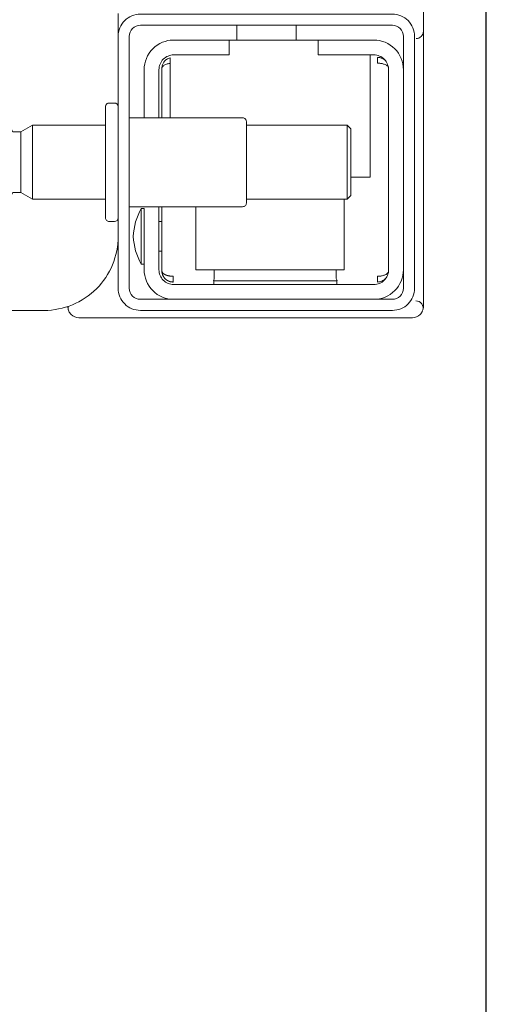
# Model space of a CAD drawing. Header units: millimetres. Extents: x 23192 to 177760, y -399809 to -79279.
# Tile 647 of 656: x 74787 to 74793, y -197711 to -197698. Entities that reach past the tile are written whole.
import ezdxf

# ---------------------------------------------------------------- set-up
doc = ezdxf.new("R2010")
doc.units = ezdxf.units.MM
doc.layers.get('0').update_dxf_attribs({"lineweight": 0})
doc.layers.add('!! 1_zabudowa GK', color=33, linetype='Continuous')
doc.layers.add('!!_@ wypos sanit nd', color=7, linetype='Continuous', lineweight=0, plot=False)

# ---------------------------------------------------------------- blocks, each defined once
blk = doc.blocks.new('A$C4ebe9e89')
for points in [[(-0.15993, 0.04968), (-0.17248, 0.04968, 0.405519), (-0.172, 0.05018), (-0.172, 0.05088, 0.414214), (-0.1725, 0.05138), (-0.1875, 0.05138, 0.414214), (-0.188, 0.05088), (-0.188, 0.05018, 0.405519), (-0.18751, 0.04968), (-0.19, 0.04968, -0.414214), (-0.2, 0.05968), (-0.2, 0.13968, -0.266001), (-0.19506, 0.1483)], [(-0.185, 0.06836), (-0.185, 0.06812, -0.050055), (-0.18485, 0.06786), (-0.18364, 0.06745, -0.719897), (-0.18364, 0.06707), (-0.18485, 0.06666, -0.050055), (-0.185, 0.0664), (-0.185, 0.06612, -0.050055), (-0.18485, 0.06586), (-0.18364, 0.06545, -0.719897), (-0.18364, 0.06507), (-0.18485, 0.06466, -0.050055), (-0.185, 0.0644), (-0.1841, 0.06388), (-0.1841, 0.06282), (-0.185, 0.06126), (-0.185, 0.05138)], [(-0.175, 0.06836), (-0.175, 0.06812, 0.050055), (-0.17514, 0.06786), (-0.17636, 0.06745, 0.719897), (-0.17636, 0.06707), (-0.17514, 0.06666, 0.050055), (-0.175, 0.0664), (-0.175, 0.06612, 0.050055), (-0.17514, 0.06586), (-0.17636, 0.06545, 0.719897), (-0.17636, 0.06507), (-0.17514, 0.06466, 0.050055), (-0.175, 0.0644), (-0.1759, 0.06388), (-0.1759, 0.06282), (-0.175, 0.06126), (-0.175, 0.05138)], [(-0.20011, 0.05634, 0.091301), (-0.20055, 0.05604, 0.198909), (-0.20099, 0.05497)], [(-0.19944, 0.0564, 0.170835), (-0.20011, 0.05634)], [(-0.186, 0.04818), (-0.186, 0.03288, 0.414214), (-0.1855, 0.03238), (-0.1745, 0.03238, 0.414214), (-0.174, 0.03288), (-0.174, 0.04818)], [(-0.1985, 0.04218, -0.414214), (-0.1945, 0.04618), (-0.18625, 0.04618), (-0.18625, 0.04656), (-0.19375, 0.04656), (-0.19375, 0.04618)], [(-0.18625, 0.04656, 0.119096), (-0.19, 0.04764, 0.119096), (-0.19375, 0.04656)], [(-0.174, 0.04618), (-0.1675, 0.04618, -0.414214), (-0.1635, 0.04218), (-0.16353, 0.04268)], [(-0.186, 0.04418), (-0.1945, 0.04418, 0.414214), (-0.1965, 0.04218), (-0.1965, 0.01518, 0.414214), (-0.1945, 0.01318), (-0.1675, 0.01318, 0.414214), (-0.1655, 0.01518), (-0.1655, 0.02268), (-0.1635, 0.02268), (-0.1635, 0.04218)], [(-0.1635, 0.03468), (-0.1655, 0.03468), (-0.1655, 0.04218, 0.414214), (-0.1675, 0.04418), (-0.174, 0.04418)], [(-0.1945, 0.02025), (-0.19515, 0.02024), (-0.19542, 0.02024), (-0.1956, 0.02024), (-0.19567, 0.02024, 0.116465), (-0.19589, 0.02018), (-0.19601, 0.02013), (-0.19601, 0.03683), (-0.19589, 0.03678, 0.116465), (-0.19567, 0.03672), (-0.19542, 0.03672), (-0.19515, 0.03672), (-0.1945, 0.03671)], [(-0.1675, 0.01118, 0.414214), (-0.1635, 0.01518), (-0.1635, 0.02268)], [(-0.1985, 0.01518, 0.414214), (-0.1945, 0.01118)], [(-0.20099, 0.00998, 0.198909), (-0.20055, 0.00892, 0.091301), (-0.20011, 0.00862)], [(-0.16237, 0.00849), (-0.16249, 0.00849), (-0.16269, 0.00849), (-0.16294, 0.00849), (-0.16323, 0.00849), (-0.16357, 0.00849), (-0.16393, 0.00849), (-0.16428, 0.00849), (-0.19771, 0.00849), (-0.19841, 0.00849), (-0.19903, 0.00849), (-0.19948, 0.00849), (-0.19961, 0.00849), (-0.19973, 0.00851), (-0.19984, 0.00853), (-0.20003, 0.00859, 0.517033), (-0.1987, 0.00952)], [(-0.1633, 0.00948, 0.412536), (-0.1623, 0.00848), (-0.1125, 0.00848), (-0.11221, 0.00851), (-0.11193, 0.0086), (-0.11168, 0.00873), (-0.11145, 0.00892), (-0.11126, 0.00914), (-0.11112, 0.0094), (-0.11104, 0.00968)]]:
    blk.add_lwpolyline(points, format="xyb")
for points in [[(-0.1759, 0.06282), (-0.1841, 0.06282)], [(-0.175, 0.06126), (-0.185, 0.06126)], [(-0.20001, 0.05638), (-0.19987, 0.05642), (-0.19976, 0.05645), (-0.19962, 0.05647), (-0.19948, 0.05647)], [(-0.20099, 0.05497), (-0.20099, 0.00998)], [(-0.192, 0.04418), (-0.192, 0.04378)], [(-0.188, 0.04418), (-0.188, 0.04378)], [(-0.19478, 0.04378), (-0.186, 0.04378)], [(-0.16664, 0.04268), (-0.16666, 0.04284), (-0.16669, 0.04295), (-0.16672, 0.04306), (-0.16675, 0.04316), (-0.16679, 0.04326), (-0.16683, 0.04337), (-0.16689, 0.04346), (-0.16694, 0.04355), (-0.16701, 0.04363), (-0.1671, 0.0437), (-0.16718, 0.04375), (-0.16728, 0.04378), (-0.16718, 0.04377), (-0.16708, 0.04376), (-0.16696, 0.04373), (-0.16686, 0.0437), (-0.16677, 0.04367), (-0.16666, 0.04362), (-0.16657, 0.04357), (-0.16646, 0.0435), (-0.16636, 0.04342), (-0.16627, 0.04334), (-0.16618, 0.04324), (-0.1661, 0.04314), (-0.16603, 0.04303), (-0.16597, 0.04292), (-0.16592, 0.0428), (-0.16588, 0.04268), (-0.174, 0.04268)], [(-0.174, 0.04378), (-0.16722, 0.04378)], [(-0.185, 0.01918), (-0.1945, 0.01918), (-0.1945, 0.03918), (-0.186, 0.03918)], [(-0.19591, 0.03679), (-0.19602, 0.03679), (-0.19616, 0.03679), (-0.19632, 0.03679), (-0.1965, 0.03679)], [(-0.1615, 0.03368), (-0.1635, 0.03368)], [(-0.185, 0.03238), (-0.185, 0.01876), (-0.1845, 0.01826), (-0.1755, 0.01826), (-0.175, 0.01876), (-0.175, 0.03238)], [(-0.1615, 0.02568), (-0.1635, 0.02568)], [(-0.1965, 0.02017), (-0.19632, 0.02017), (-0.19616, 0.02017), (-0.19602, 0.02017), (-0.19591, 0.02017)], [(-0.175, 0.01876), (-0.185, 0.01876)], [(-0.182, 0.01826), (-0.182, 0.01568), (-0.1655, 0.01568)], [(-0.16636, 0.01353), (-0.16625, 0.01364), (-0.16618, 0.01371), (-0.16612, 0.01379), (-0.16606, 0.01388), (-0.166, 0.01398), (-0.16596, 0.01407), (-0.16592, 0.01417), (-0.16589, 0.01428), (-0.16586, 0.01438), (-0.16584, 0.01449), (-0.16583, 0.01459), (-0.16583, 0.01469), (-0.16593, 0.01468), (-0.16606, 0.01468), (-0.1663, 0.01468), (-0.1664, 0.01468), (-0.16651, 0.01468), (-0.16661, 0.01468), (-0.16661, 0.01458), (-0.16662, 0.01448), (-0.16663, 0.01438), (-0.16664, 0.01428), (-0.16665, 0.01418), (-0.16667, 0.01407), (-0.1667, 0.01397), (-0.16673, 0.01387), (-0.16676, 0.01377), (-0.1668, 0.01366), (-0.16685, 0.01356), (-0.1669, 0.01347), (-0.16697, 0.01338), (-0.16704, 0.01331), (-0.16712, 0.01325), (-0.16725, 0.01318), (-0.19475, 0.01318), (-0.19493, 0.01328), (-0.19501, 0.01336), (-0.19507, 0.01344), (-0.19513, 0.01353), (-0.19518, 0.01363), (-0.19522, 0.01372), (-0.19526, 0.01383), (-0.19529, 0.01393), (-0.19532, 0.01405), (-0.19534, 0.01415), (-0.19536, 0.01425), (-0.19537, 0.01435), (-0.19538, 0.01446), (-0.19538, 0.01458), (-0.19539, 0.01468), (-0.19617, 0.01467), (-0.19616, 0.01456), (-0.19615, 0.01446), (-0.19613, 0.01435), (-0.1961, 0.01425), (-0.19607, 0.01415), (-0.19603, 0.01405), (-0.19598, 0.01395), (-0.19592, 0.01386), (-0.19586, 0.01377), (-0.19579, 0.01369), (-0.19571, 0.01361), (-0.19563, 0.01353)]]:
    blk.add_lwpolyline(points)
for points in [[(-0.2, 0.01268), (-0.2, 0.04668, -0.414214), (-0.197, 0.04968), (-0.163, 0.04968, -0.414214), (-0.16, 0.04668), (-0.16, 0.01268, -0.414214), (-0.163, 0.00968), (-0.197, 0.00968, -0.414214)], [(-0.1615, 0.04668), (-0.1615, 0.01268, -0.414214), (-0.163, 0.01118), (-0.197, 0.01118, -0.414214), (-0.1985, 0.01268), (-0.1985, 0.04668, -0.414214), (-0.197, 0.04818), (-0.163, 0.04818, -0.414214)]]:
    blk.add_lwpolyline(points, format="xyb", close=True)
blk.add_lwpolyline([(-0.19467, 0.04378), (-0.19466, 0.04378), (-0.19466, 0.04378), (-0.19466, 0.04378), (-0.19466, 0.04378), (-0.19466, 0.04378), (-0.19466, 0.04378), (-0.19466, 0.04378), (-0.19466, 0.04378), (-0.19466, 0.04378), (-0.19466, 0.04378), (-0.19466, 0.04378), (-0.19466, 0.04378), (-0.19466, 0.04378), (-0.19466, 0.04378), (-0.19466, 0.04378), (-0.19466, 0.04378), (-0.19467, 0.04378), (-0.19467, 0.04378), (-0.19467, 0.04378), (-0.19467, 0.04378), (-0.19468, 0.04378), (-0.19468, 0.04378), (-0.19469, 0.04378), (-0.1947, 0.04378), (-0.1947, 0.04378), (-0.19471, 0.04378), (-0.19471, 0.04378), (-0.19471, 0.04378), (-0.19471, 0.04378), (-0.19472, 0.04378), (-0.19472, 0.04378), (-0.19472, 0.04377), (-0.19472, 0.04377), (-0.19473, 0.04377), (-0.19473, 0.04377), (-0.19473, 0.04377), (-0.19473, 0.04377), (-0.19473, 0.04377), (-0.19473, 0.04377), (-0.19474, 0.04377), (-0.19474, 0.04377), (-0.19474, 0.04377), (-0.19474, 0.04377), (-0.19474, 0.04377), (-0.19475, 0.04377), (-0.19475, 0.04377), (-0.19475, 0.04377), (-0.19475, 0.04377), (-0.19476, 0.04377), (-0.19476, 0.04377), (-0.19476, 0.04377), (-0.19477, 0.04376), (-0.19477, 0.04376), (-0.19477, 0.04376), (-0.19478, 0.04376), (-0.19479, 0.04376), (-0.19479, 0.04376), (-0.1948, 0.04375), (-0.19481, 0.04375), (-0.19481, 0.04375), (-0.19482, 0.04374), (-0.19483, 0.04374), (-0.19483, 0.04374), (-0.19484, 0.04373), (-0.19485, 0.04373), (-0.19485, 0.04373), (-0.19486, 0.04372), (-0.19487, 0.04372), (-0.19488, 0.04371), (-0.19488, 0.04371), (-0.19489, 0.0437), (-0.1949, 0.0437), (-0.1949, 0.04369), (-0.19491, 0.04369), (-0.19492, 0.04368), (-0.19493, 0.04368), (-0.19493, 0.04367), (-0.19494, 0.04367), (-0.19495, 0.04366), (-0.19495, 0.04366), (-0.19496, 0.04365), (-0.19497, 0.04364), (-0.19497, 0.04364), (-0.19498, 0.04363), (-0.19499, 0.04362), (-0.19499, 0.04362), (-0.195, 0.04361), (-0.19501, 0.0436), (-0.19501, 0.04359), (-0.19502, 0.04359), (-0.19503, 0.04358), (-0.19503, 0.04357), (-0.19504, 0.04356), (-0.19504, 0.04356), (-0.19505, 0.04355), (-0.19506, 0.04354), (-0.19506, 0.04353), (-0.19507, 0.04352), (-0.19508, 0.04351), (-0.19508, 0.0435), (-0.19509, 0.04349), (-0.19509, 0.04349), (-0.1951, 0.04348), (-0.19511, 0.04347), (-0.19511, 0.04346), (-0.19512, 0.04345), (-0.19512, 0.04344), (-0.19513, 0.04343), (-0.19513, 0.04342), (-0.19514, 0.04341), (-0.19515, 0.0434), (-0.19515, 0.04339), (-0.19516, 0.04338), (-0.19516, 0.04337), (-0.19517, 0.04336), (-0.19517, 0.04334), (-0.19518, 0.04333), (-0.19518, 0.04332), (-0.19519, 0.04331), (-0.19519, 0.0433), (-0.1952, 0.04329), (-0.1952, 0.04328), (-0.19521, 0.04327), (-0.19521, 0.04325), (-0.19522, 0.04324), (-0.19522, 0.04323), (-0.19523, 0.04322), (-0.19523, 0.04321), (-0.19524, 0.04319), (-0.19524, 0.04318), (-0.19525, 0.04317), (-0.19525, 0.04316), (-0.19526, 0.04313), (-0.19527, 0.04311), (-0.19527, 0.04308), (-0.19528, 0.04306), (-0.19529, 0.04303), (-0.1953, 0.043), (-0.1953, 0.04298), (-0.19531, 0.04295), (-0.19532, 0.04292), (-0.19532, 0.0429), (-0.19533, 0.04287), (-0.19533, 0.04285), (-0.19534, 0.04282), (-0.19534, 0.04279), (-0.19535, 0.04277), (-0.19535, 0.04274), (-0.19536, 0.04271), (-0.19536, 0.04269), (-0.19536, 0.04266), (-0.19537, 0.04263), (-0.19537, 0.04261), (-0.19537, 0.04258), (-0.19537, 0.04257), (-0.19537, 0.04256), (-0.19537, 0.04255), (-0.19537, 0.04255), (-0.19537, 0.04254), (-0.19538, 0.04253), (-0.19538, 0.04253), (-0.19538, 0.04252), (-0.19538, 0.04252), (-0.19538, 0.04251), (-0.19538, 0.04251), (-0.19538, 0.0425), (-0.19538, 0.04249), (-0.19538, 0.04249), (-0.19538, 0.04248), (-0.19538, 0.04248), (-0.19538, 0.04248), (-0.19538, 0.04247), (-0.19538, 0.04247), (-0.19538, 0.04246), (-0.19538, 0.04246), (-0.19538, 0.04246), (-0.19538, 0.04245), (-0.19538, 0.04245), (-0.19538, 0.04245), (-0.19538, 0.04244), (-0.19538, 0.04244), (-0.19538, 0.04244), (-0.19538, 0.04244), (-0.19538, 0.04243), (-0.19538, 0.04243), (-0.19538, 0.04243), (-0.19538, 0.04242), (-0.19538, 0.04242), (-0.19538, 0.04241), (-0.19538, 0.04241), (-0.19538, 0.0424), (-0.19538, 0.0424), (-0.19538, 0.04239), (-0.19538, 0.04239), (-0.19538, 0.04239), (-0.19538, 0.04238), (-0.19538, 0.04238), (-0.19538, 0.04237), (-0.19538, 0.04237), (-0.19538, 0.04236), (-0.19538, 0.04236), (-0.19538, 0.04235), (-0.19538, 0.04235), (-0.19538, 0.04234), (-0.19538, 0.04234), (-0.19538, 0.04234), (-0.19538, 0.04233), (-0.19538, 0.04232), (-0.19538, 0.04232), (-0.19538, 0.04231), (-0.19538, 0.04231), (-0.19538, 0.04231), (-0.19538, 0.0423), (-0.19538, 0.0423), (-0.19538, 0.04229), (-0.19538, 0.04229), (-0.19538, 0.04229), (-0.19538, 0.04229), (-0.19538, 0.04228), (-0.19538, 0.04228), (-0.19538, 0.04228), (-0.19538, 0.04228), (-0.19539, 0.04228), (-0.19539, 0.04228), (-0.19539, 0.04228), (-0.19539, 0.04227), (-0.19539, 0.04227), (-0.1954, 0.04227), (-0.1954, 0.04227), (-0.1954, 0.04227), (-0.1954, 0.04227), (-0.19541, 0.04227), (-0.19541, 0.04227), (-0.19542, 0.04227), (-0.19542, 0.04227), (-0.19543, 0.04228), (-0.19544, 0.04228), (-0.19545, 0.04228), (-0.19545, 0.04228), (-0.19546, 0.04228), (-0.19546, 0.04228), (-0.19546, 0.04228), (-0.19547, 0.04228), (-0.19548, 0.04228), (-0.19549, 0.04228), (-0.19549, 0.04228), (-0.1955, 0.04228), (-0.19551, 0.04228), (-0.19552, 0.04228), (-0.19553, 0.04228), (-0.19554, 0.04228), (-0.19555, 0.04228), (-0.19556, 0.04228), (-0.19557, 0.04228), (-0.19558, 0.04228), (-0.19559, 0.04228), (-0.19561, 0.04228), (-0.19563, 0.04228), (-0.19565, 0.04228), (-0.19568, 0.04228), (-0.1957, 0.04228), (-0.19574, 0.04228), (-0.19576, 0.04228), (-0.19578, 0.04228), (-0.19595, 0.04228), (-0.19596, 0.04228), (-0.19598, 0.04228), (-0.19599, 0.04228), (-0.196, 0.04228), (-0.19602, 0.04228), (-0.19603, 0.04228), (-0.19604, 0.04228), (-0.19605, 0.04228), (-0.19606, 0.04228), (-0.19607, 0.04228), (-0.19608, 0.04228), (-0.19609, 0.04228), (-0.1961, 0.04228), (-0.19611, 0.04228), (-0.19612, 0.04228), (-0.19613, 0.04229), (-0.19613, 0.04229), (-0.19614, 0.04229), (-0.19614, 0.04229), (-0.19615, 0.04229), (-0.19615, 0.04229), (-0.19615, 0.04229), (-0.19615, 0.04229), (-0.19616, 0.04229), (-0.19616, 0.04229), (-0.19616, 0.04228), (-0.19616, 0.04228), (-0.19616, 0.04228), (-0.19616, 0.04228), (-0.19616, 0.04228), (-0.19616, 0.04228), (-0.19616, 0.04227), (-0.19616, 0.04227), (-0.19616, 0.04227), (-0.19617, 0.04227), (-0.19617, 0.04227), (-0.19617, 0.04227), (-0.19617, 0.04227), (-0.19617, 0.04227), (-0.19617, 0.04227), (-0.19617, 0.04227), (-0.19617, 0.04228), (-0.19617, 0.04228), (-0.19617, 0.04228), (-0.19617, 0.04229), (-0.19617, 0.04229), (-0.19617, 0.04229), (-0.19617, 0.0423), (-0.19617, 0.04231), (-0.19617, 0.04232), (-0.19617, 0.04233), (-0.19617, 0.04234), (-0.19616, 0.04234), (-0.19616, 0.04234), (-0.19616, 0.04235), (-0.19616, 0.04235), (-0.19616, 0.04236), (-0.19616, 0.04236), (-0.19616, 0.04237), (-0.19616, 0.04238), (-0.19616, 0.04239), (-0.19616, 0.04239), (-0.19616, 0.0424), (-0.19616, 0.0424), (-0.19616, 0.04241), (-0.19616, 0.04241), (-0.19616, 0.04241), (-0.19616, 0.04242), (-0.19616, 0.04242), (-0.19616, 0.04243), (-0.19616, 0.04243), (-0.19616, 0.04244), (-0.19616, 0.04244), (-0.19616, 0.04245), (-0.19616, 0.04245), (-0.19616, 0.04246), (-0.19616, 0.04246), (-0.19615, 0.04246), (-0.19615, 0.04246), (-0.19615, 0.04247), (-0.19615, 0.04247), (-0.19615, 0.04248), (-0.19615, 0.04248), (-0.19615, 0.04248), (-0.19615, 0.04249), (-0.19615, 0.04249), (-0.19615, 0.0425), (-0.19615, 0.04251), (-0.19615, 0.04251), (-0.19615, 0.04252), (-0.19615, 0.04252), (-0.19614, 0.04253), (-0.19614, 0.04254), (-0.19614, 0.04254), (-0.19614, 0.04255), (-0.19614, 0.04256), (-0.19614, 0.04256), (-0.19614, 0.04257), (-0.19614, 0.04258), (-0.19613, 0.04259), (-0.19613, 0.0426), (-0.19613, 0.0426), (-0.19613, 0.04261), (-0.19612, 0.04263), (-0.19612, 0.04264), (-0.19612, 0.04266), (-0.19611, 0.04268), (-0.19611, 0.04269), (-0.1961, 0.04271), (-0.1961, 0.04273), (-0.19609, 0.04274), (-0.19609, 0.04276), (-0.19608, 0.04277), (-0.19608, 0.04279), (-0.19607, 0.04281), (-0.19606, 0.04282), (-0.19606, 0.04284), (-0.19605, 0.04285), (-0.19605, 0.04287), (-0.19604, 0.04288), (-0.19603, 0.0429), (-0.19602, 0.04291), (-0.19602, 0.04293), (-0.19601, 0.04295), (-0.196, 0.04296), (-0.19599, 0.04298), (-0.19599, 0.04299), (-0.19598, 0.043), (-0.19597, 0.04302), (-0.19596, 0.04303), (-0.19595, 0.04305), (-0.19595, 0.04306), (-0.19594, 0.04308), (-0.19593, 0.04309), (-0.19592, 0.04311), (-0.19591, 0.04312), (-0.1959, 0.04313), (-0.19589, 0.04315), (-0.19588, 0.04316), (-0.19587, 0.04317), (-0.19586, 0.04319), (-0.19585, 0.0432), (-0.19584, 0.04321), (-0.19583, 0.04323), (-0.19582, 0.04324), (-0.19581, 0.04325), (-0.1958, 0.04327), (-0.19578, 0.04328), (-0.19577, 0.04329), (-0.19576, 0.0433), (-0.19575, 0.04332), (-0.19574, 0.04333), (-0.19573, 0.04334), (-0.19571, 0.04335), (-0.1957, 0.04336), (-0.19569, 0.04338), (-0.19568, 0.04339), (-0.19567, 0.0434), (-0.19565, 0.04341), (-0.19564, 0.04342), (-0.19563, 0.04343), (-0.19561, 0.04344), (-0.1956, 0.04345), (-0.19559, 0.04346), (-0.19557, 0.04347), (-0.19556, 0.04348), (-0.19555, 0.04349), (-0.19553, 0.0435), (-0.19552, 0.04351), (-0.19551, 0.04352), (-0.19549, 0.04353), (-0.19548, 0.04354), (-0.19546, 0.04355), (-0.19545, 0.04356), (-0.19543, 0.04357), (-0.19542, 0.04358), (-0.19541, 0.04358), (-0.19539, 0.04359), (-0.19538, 0.0436), (-0.19536, 0.04361), (-0.19535, 0.04362), (-0.19533, 0.04362), (-0.19532, 0.04363), (-0.1953, 0.04364), (-0.19529, 0.04365), (-0.19527, 0.04365), (-0.19525, 0.04366), (-0.19524, 0.04367), (-0.19522, 0.04367), (-0.19521, 0.04368), (-0.19519, 0.04368), (-0.19518, 0.04369), (-0.19516, 0.0437), (-0.19514, 0.0437), (-0.19513, 0.04371), (-0.19511, 0.04371), (-0.1951, 0.04372), (-0.19508, 0.04372), (-0.19506, 0.04373), (-0.19505, 0.04373), (-0.19503, 0.04373), (-0.19501, 0.04374), (-0.195, 0.04374), (-0.19498, 0.04375), (-0.19496, 0.04375), (-0.19495, 0.04375), (-0.19493, 0.04376), (-0.19491, 0.04376), (-0.19491, 0.04376), (-0.1949, 0.04376), (-0.19489, 0.04376), (-0.19488, 0.04376), (-0.19487, 0.04377), (-0.19486, 0.04377), (-0.19485, 0.04377), (-0.19483, 0.04377), (-0.19482, 0.04377), (-0.19481, 0.04377), (-0.1948, 0.04377), (-0.19479, 0.04377), (-0.19479, 0.04377), (-0.19478, 0.04377), (-0.19478, 0.04378), (-0.19477, 0.04378), (-0.19476, 0.04378), (-0.19475, 0.04378), (-0.19475, 0.04378), (-0.19474, 0.04378), (-0.19474, 0.04378), (-0.19473, 0.04378), (-0.19473, 0.04378), (-0.19471, 0.04378), (-0.1947, 0.04378), (-0.1947, 0.04378), (-0.19469, 0.04378), (-0.19469, 0.04378), (-0.19469, 0.04378), (-0.19469, 0.04378), (-0.19469, 0.04378), (-0.19468, 0.04378), (-0.19468, 0.04378), (-0.19468, 0.04378), (-0.19467, 0.04378), (-0.19467, 0.04378), (-0.19467, 0.04378), (-0.19467, 0.04378)], close=True)

msp = doc.modelspace()

# ---------------------------------------------------------------- linework, layer by layer
at = {"layer": '!! 1_zabudowa GK'}
msp.add_lwpolyline([(74793.29274, -197832.0883), (74793.29274, -197622.0883)], dxfattribs=at)

# ---------------------------------------------------------------- block references
at = {"layer": '!!_@ wypos sanit nd', "xscale": 100, "yscale": 100, "zscale": 100, "rotation": 89.99999999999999}
msp.add_blockref('A$C4ebe9e89', (74793.29274, -197682.08784), dxfattribs=at)

doc.saveas('drawing.dxf')
